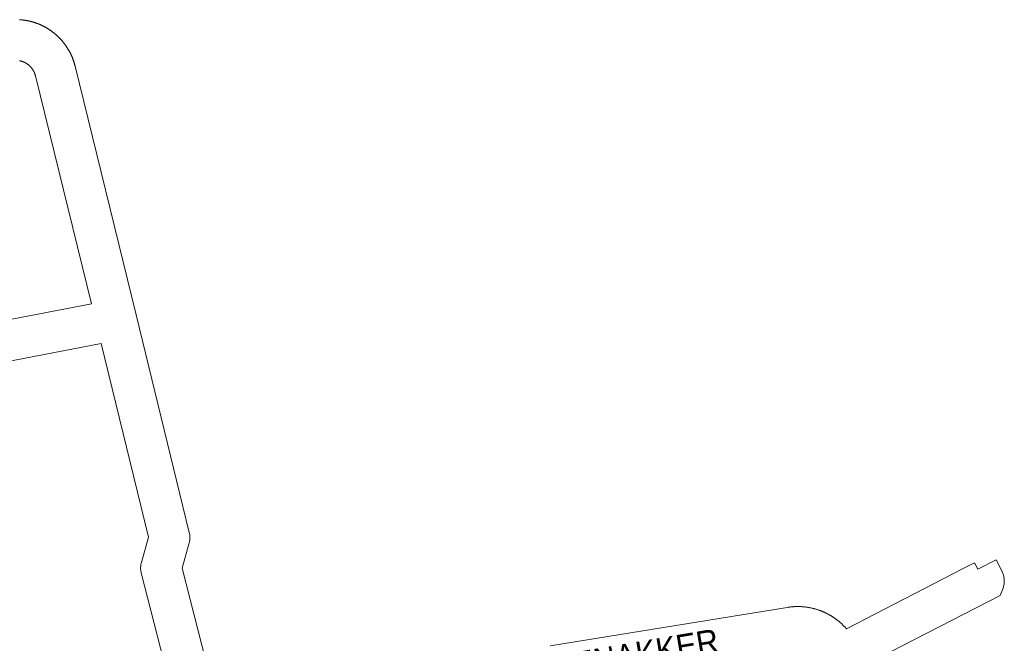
# Model space of a CAD drawing. Header units: metres. Extents: x 123819 to 142731, y 393440 to 405763.
# Tile 315 of 346: x 138069 to 138383, y 400451 to 400650. Entities that reach past the tile are written whole.
import ezdxf
from ezdxf.enums import TextEntityAlignment as Align

# ---------------------------------------------------------------- set-up
doc = ezdxf.new("R2010")
doc.units = ezdxf.units.M
doc.header["$MEASUREMENT"] = 0
doc.layers.add('gs-anno-wegen algemeen tekst', color=7, linetype='Continuous', lineweight=0)
doc.layers.add('gs-knt-wegen algemeen', color=7, linetype='Continuous', lineweight=0)
doc.styles.add('Style-Arial', font='arial.ttf')

msp = doc.modelspace()

# ---------------------------------------------------------------- linework, layer by layer
at = {"layer": 'gs-knt-wegen algemeen', "color": 7, "linetype": 'Continuous', "flags": 128}
for points in [[(138069.3, 400650.1), (138069.42, 400650.09), (138069.54, 400650.09), (138069.65, 400650.08), (138069.77, 400650.07), (138069.89, 400650.06), (138070.01, 400650.04), (138070.13, 400650.03), (138070.25, 400650.02), (138070.36, 400650.01), (138070.48, 400649.99), (138070.6, 400649.98), (138070.72, 400649.96), (138070.84, 400649.94), (138070.95, 400649.93), (138071.07, 400649.91), (138071.19, 400649.89), (138071.31, 400649.87), (138071.42, 400649.85), (138071.54, 400649.83), (138071.66, 400649.81), (138071.77, 400649.79), (138071.89, 400649.76), (138072.01, 400649.74), (138072.12, 400649.72), (138072.24, 400649.69), (138072.36, 400649.67), (138072.47, 400649.64), (138072.59, 400649.61), (138072.7, 400649.58), (138072.82, 400649.56), (138072.94, 400649.53), (138073.05, 400649.5), (138073.16, 400649.47), (138073.28, 400649.43), (138073.39, 400649.4), (138073.51, 400649.37), (138073.62, 400649.34), (138073.74, 400649.3), (138073.85, 400649.27), (138073.96, 400649.23), (138074.08, 400649.2), (138074.19, 400649.16), (138074.3, 400649.12), (138074.42, 400649.08), (138074.53, 400649.04), (138074.64, 400649), (138074.75, 400648.96), (138074.86, 400648.92), (138074.97, 400648.88), (138075.09, 400648.84), (138075.2, 400648.8), (138075.31, 400648.75), (138075.42, 400648.71), (138075.53, 400648.66), (138075.64, 400648.62), (138075.75, 400648.57), (138075.86, 400648.52), (138075.96, 400648.48), (138076.07, 400648.43), (138076.18, 400648.38), (138076.29, 400648.33), (138076.4, 400648.28), (138076.51, 400648.23), (138076.61, 400648.18), (138076.72, 400648.12), (138076.82, 400648.07), (138076.93, 400648.02), (138077.04, 400647.96), (138077.14, 400647.91), (138077.25, 400647.85), (138077.35, 400647.79), (138077.46, 400647.74), (138077.56, 400647.68), (138077.66, 400647.62), (138077.77, 400647.56), (138077.87, 400647.5), (138077.97, 400647.44), (138078.08, 400647.38), (138078.18, 400647.32), (138078.28, 400647.26), (138078.38, 400647.2), (138078.38, 400647.2), (138078.38, 400647.2), (138078.48, 400647.14), (138078.58, 400647.07), (138078.68, 400647.01), (138078.78, 400646.94), (138078.88, 400646.88), (138078.98, 400646.81), (138079.08, 400646.74), (138079.18, 400646.68), (138079.27, 400646.61), (138079.37, 400646.54), (138079.47, 400646.47), (138079.56, 400646.4), (138079.66, 400646.33), (138079.76, 400646.26), (138079.85, 400646.19), (138079.94, 400646.12), (138080.04, 400646.04), (138080.13, 400645.97), (138080.23, 400645.9), (138080.32, 400645.82), (138080.41, 400645.75), (138080.5, 400645.67), (138080.59, 400645.6), (138080.69, 400645.52), (138080.78, 400645.44), (138080.87, 400645.36), (138080.96, 400645.29), (138081.05, 400645.21), (138081.13, 400645.13), (138081.22, 400645.05), (138081.31, 400644.97), (138081.4, 400644.89), (138081.48, 400644.81), (138081.57, 400644.72), (138081.66, 400644.64), (138081.74, 400644.56), (138081.83, 400644.47), (138081.91, 400644.39), (138081.99, 400644.31), (138082.08, 400644.22), (138082.16, 400644.14), (138082.24, 400644.05), (138082.32, 400643.96), (138082.4, 400643.88), (138082.48, 400643.79), (138082.56, 400643.7), (138082.64, 400643.61), (138082.72, 400643.52), (138082.8, 400643.43), (138082.88, 400643.34), (138082.96, 400643.25), (138083.03, 400643.16), (138083.11, 400643.07), (138083.18, 400642.98), (138083.26, 400642.89), (138083.33, 400642.79), (138083.41, 400642.7), (138083.48, 400642.61), (138083.55, 400642.51), (138083.63, 400642.42), (138083.7, 400642.32), (138083.77, 400642.23), (138083.84, 400642.13), (138083.91, 400642.04), (138083.98, 400641.94), (138084.05, 400641.84), (138084.11, 400641.74), (138084.18, 400641.65), (138084.25, 400641.55), (138084.32, 400641.45), (138084.38, 400641.35), (138084.44, 400641.25), (138084.51, 400641.15), (138084.57, 400641.05), (138084.64, 400640.95), (138084.7, 400640.85), (138084.76, 400640.75), (138084.82, 400640.64), (138084.88, 400640.54), (138084.94, 400640.44), (138085, 400640.34), (138085.06, 400640.23), (138085.12, 400640.13), (138085.18, 400640.03), (138085.24, 400639.92), (138085.29, 400639.82), (138085.35, 400639.71), (138085.4, 400639.61), (138085.46, 400639.5), (138085.51, 400639.39), (138085.56, 400639.29), (138085.62, 400639.18), (138085.67, 400639.07), (138085.72, 400638.97), (138085.77, 400638.86), (138085.82, 400638.75), (138085.87, 400638.64), (138085.92, 400638.53), (138085.96, 400638.43), (138086.01, 400638.32), (138086.06, 400638.21), (138086.1, 400638.1), (138086.15, 400637.99), (138086.19, 400637.88), (138086.24, 400637.77), (138086.28, 400637.66), (138086.32, 400637.54), (138086.37, 400637.43), (138086.41, 400637.32), (138086.45, 400637.21), (138086.49, 400637.1), (138086.53, 400636.99), (138086.56, 400636.87), (138086.6, 400636.76), (138086.64, 400636.65), (138086.68, 400636.53), (138086.71, 400636.42), (138086.75, 400636.31), (138086.78, 400636.19), (138086.81, 400636.08), (138086.85, 400635.96), (138086.88, 400635.85), (138086.91, 400635.73), (138086.94, 400635.62), (138086.97, 400635.5), (138087, 400635.39), (138087.03, 400635.28), (138106.51, 400555.93), (138123.44, 400486.49), (138123.51, 400486.19), (138123.56, 400485.89), (138123.6, 400485.59), (138123.62, 400485.29), (138123.63, 400484.99), (138123.62, 400484.69), (138123.61, 400484.39), (138123.57, 400484.09), (138123.53, 400483.79), (138123.47, 400483.49), (138123.39, 400483.2), (138121.15, 400475.16), (138131.38, 400435.14)], [(137966.9, 400535.32), (138092.23, 400559.49), (138074.38, 400632.17), (138074.38, 400632.17), (138074.36, 400632.25), (138074.34, 400632.33), (138074.32, 400632.4), (138074.3, 400632.48), (138074.28, 400632.56), (138074.25, 400632.63), (138074.23, 400632.71), (138074.2, 400632.78), (138074.18, 400632.86), (138074.15, 400632.93), (138074.12, 400633), (138074.09, 400633.08), (138074.06, 400633.15), (138074.03, 400633.22), (138074, 400633.3), (138073.96, 400633.37), (138073.93, 400633.44), (138073.9, 400633.51), (138073.86, 400633.58), (138073.82, 400633.65), (138073.79, 400633.72), (138073.75, 400633.79), (138073.71, 400633.86), (138073.67, 400633.93), (138073.63, 400634), (138073.59, 400634.06), (138073.54, 400634.13), (138073.5, 400634.2), (138073.46, 400634.26), (138073.41, 400634.33), (138073.37, 400634.39), (138073.32, 400634.46), (138073.27, 400634.52), (138073.23, 400634.58), (138073.18, 400634.65), (138073.13, 400634.71), (138073.08, 400634.77), (138073.03, 400634.83), (138072.98, 400634.89), (138072.92, 400634.95), (138072.87, 400635.01), (138072.82, 400635.07), (138072.76, 400635.12), (138072.71, 400635.18), (138072.65, 400635.24), (138072.6, 400635.29), (138072.54, 400635.35), (138072.48, 400635.4), (138072.42, 400635.45), (138072.36, 400635.51), (138072.3, 400635.56), (138072.24, 400635.61), (138072.18, 400635.66), (138072.12, 400635.71), (138072.06, 400635.76), (138072, 400635.81), (138071.93, 400635.85), (138071.87, 400635.9), (138071.8, 400635.95), (138071.74, 400635.99), (138071.67, 400636.03), (138071.61, 400636.08), (138071.54, 400636.12), (138071.47, 400636.16), (138071.4, 400636.2), (138071.34, 400636.24), (138071.27, 400636.28), (138071.2, 400636.32), (138071.13, 400636.36), (138071.06, 400636.4), (138070.99, 400636.43), (138070.92, 400636.47), (138070.85, 400636.5), (138070.77, 400636.53), (138070.7, 400636.57), (138070.63, 400636.6), (138070.56, 400636.63), (138070.48, 400636.66), (138070.41, 400636.69), (138070.34, 400636.71), (138070.26, 400636.74), (138070.19, 400636.77), (138070.11, 400636.79), (138070.04, 400636.82), (138069.96, 400636.84), (138069.88, 400636.86), (138069.81, 400636.89), (138069.73, 400636.91), (138069.66, 400636.93), (138069.58, 400636.94), (138069.5, 400636.96), (138069.42, 400636.98), (138069.35, 400636.99)], [(138118.36, 400433.49), (138108.11, 400473.62), (138108.04, 400473.92), (138107.99, 400474.23), (138107.94, 400474.53), (138107.92, 400474.84), (138107.91, 400475.15), (138107.91, 400475.46), (138107.93, 400475.77), (138107.96, 400476.07), (138108.01, 400476.38), (138108.07, 400476.68), (138108.15, 400476.98), (138110.39, 400485.05), (138095.33, 400546.83), (137968.66, 400522.39)], [(138380.63, 400477.79), (138382.53, 400474.08), (138382.67, 400473.8), (138382.8, 400473.5), (138382.91, 400473.2), (138383, 400472.9), (138383.08, 400472.59), (138383.15, 400472.28), (138383.2, 400471.96), (138383.23, 400471.64), (138383.25, 400471.33), (138383.25, 400471.01), (138383.24, 400470.69), (138383.21, 400470.37), (138383.16, 400470.05), (138383.11, 400469.74), (138383.03, 400469.43), (138382.94, 400469.12), (138382.84, 400468.82), (138381.91, 400466.42), (138381.91, 400466.42), (138381.91, 400466.42), (138370.34, 400460.48), (138370.34, 400460.48), (138370.33, 400460.48), (138339.36, 400444.51)]]:
    msp.add_lwpolyline(points, dxfattribs=at)
msp.add_lwpolyline([(138238.51, 400450.33), (138314.08, 400462.65), (138314.25, 400462.67), (138314.41, 400462.7), (138314.57, 400462.72), (138314.73, 400462.74), (138314.89, 400462.76), (138315.06, 400462.78), (138315.22, 400462.8), (138315.38, 400462.82), (138315.54, 400462.83), (138315.71, 400462.85), (138315.87, 400462.86), (138316.03, 400462.87), (138316.19, 400462.88), (138316.36, 400462.89), (138316.52, 400462.9), (138316.68, 400462.9), (138316.85, 400462.91), (138317.01, 400462.91), (138317.17, 400462.91), (138317.34, 400462.92), (138317.5, 400462.92), (138317.66, 400462.91), (138317.83, 400462.91), (138317.99, 400462.91), (138318.15, 400462.9), (138318.32, 400462.89), (138318.48, 400462.89), (138318.64, 400462.88), (138318.81, 400462.87), (138318.97, 400462.85), (138319.13, 400462.84), (138319.29, 400462.83), (138319.46, 400462.81), (138319.62, 400462.79), (138319.78, 400462.78), (138319.94, 400462.76), (138320.11, 400462.73), (138320.27, 400462.71), (138320.43, 400462.69), (138320.59, 400462.66), (138320.75, 400462.64), (138320.91, 400462.61), (138321.08, 400462.58), (138321.23, 400462.55), (138321.4, 400462.52), (138321.56, 400462.49), (138321.72, 400462.45), (138321.87, 400462.42), (138322.03, 400462.38), (138322.19, 400462.34), (138322.35, 400462.31), (138322.51, 400462.27), (138322.67, 400462.22), (138322.83, 400462.18), (138322.98, 400462.14), (138323.14, 400462.09), (138323.3, 400462.05), (138323.45, 400462), (138323.61, 400461.95), (138323.76, 400461.9), (138323.92, 400461.85), (138324.07, 400461.8), (138324.23, 400461.74), (138324.38, 400461.69), (138324.54, 400461.63), (138324.69, 400461.57), (138324.84, 400461.51), (138324.99, 400461.45), (138325.14, 400461.39), (138325.3, 400461.33), (138325.45, 400461.27), (138325.6, 400461.2), (138325.75, 400461.14), (138325.89, 400461.07), (138326.04, 400461), (138326.19, 400460.93), (138326.34, 400460.86), (138326.48, 400460.79), (138326.63, 400460.71), (138326.78, 400460.64), (138326.92, 400460.57), (138326.92, 400460.57), (138326.92, 400460.56), (138327.07, 400460.49), (138327.21, 400460.41), (138327.35, 400460.33), (138327.49, 400460.25), (138327.64, 400460.17), (138327.78, 400460.09), (138327.92, 400460.01), (138328.06, 400459.92), (138328.2, 400459.84), (138328.34, 400459.75), (138328.47, 400459.66), (138328.61, 400459.57), (138328.75, 400459.48), (138328.88, 400459.39), (138329.02, 400459.3), (138329.15, 400459.21), (138329.29, 400459.11), (138329.42, 400459.02), (138329.55, 400458.92), (138329.68, 400458.82), (138329.81, 400458.72), (138329.94, 400458.62), (138330.07, 400458.52), (138330.2, 400458.42), (138330.33, 400458.32), (138330.45, 400458.22), (138330.58, 400458.11), (138330.7, 400458.01), (138330.83, 400457.9), (138330.95, 400457.79), (138331.07, 400457.68), (138331.19, 400457.57), (138331.31, 400457.46), (138331.43, 400457.35), (138331.55, 400457.24), (138331.67, 400457.13), (138331.79, 400457.01), (138331.9, 400456.9), (138332.02, 400456.78), (138332.13, 400456.66), (138332.24, 400456.55), (138332.36, 400456.43), (138332.47, 400456.31), (138332.58, 400456.19), (138332.69, 400456.07), (138332.79, 400455.94), (138332.9, 400455.83), (138370.16, 400475.04), (138373.76, 400476.9, -0.369099), (138373.77, 400476.89), (138374.84, 400474.82), (138380.62, 400477.79, -0.368989), (138380.63, 400477.79)], format="xyb", dxfattribs=at)

# ---------------------------------------------------------------- texts
at = {"layer": 'gs-anno-wegen algemeen tekst', "color": 7, "style": 'Style-Arial', "width": 0.909091}
msp.add_text('TORENAKKER', height=7.7, rotation=9.5735, dxfattribs=at).set_placement((138258.83, 400446.54), align=Align.MIDDLE_CENTER)

doc.saveas('drawing.dxf')
